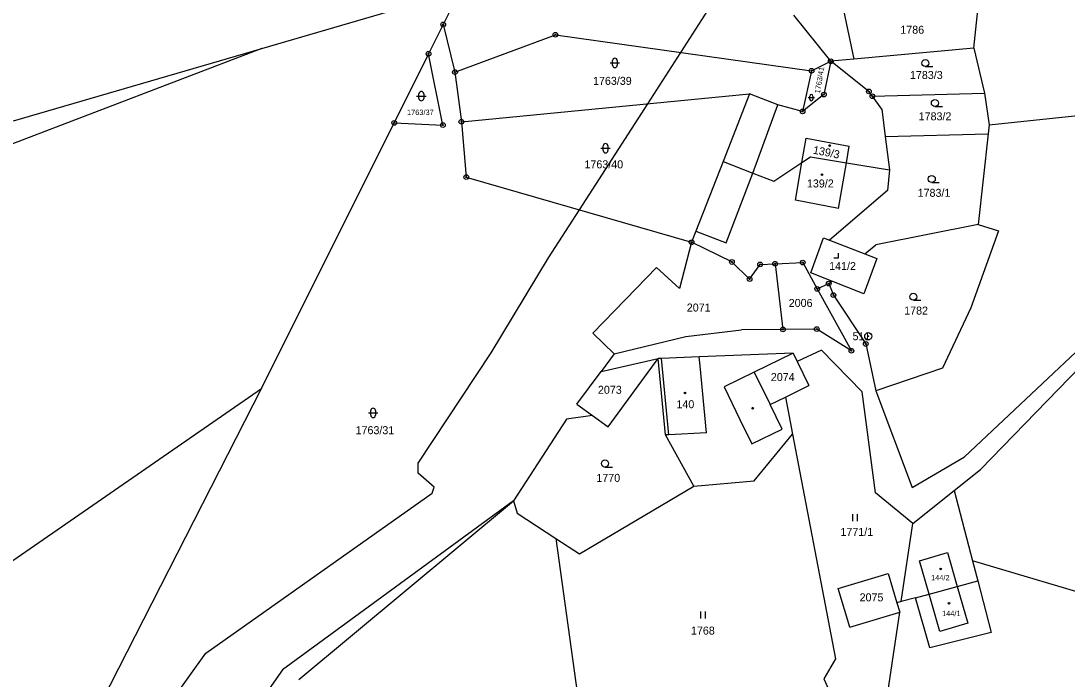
# Model space of a CAD drawing. Extents: x -445050 to -440454, y -1134563 to -1129741.
# Drawn here: x -444091.6 to -443869.3, y -1133921.5 to -1133781.5 of the extents above; entities that cross this region are included whole.
import ezdxf

# ---------------------------------------------------------------- set-up
doc = ezdxf.new("R2010")
doc.units = 0
for name, color, linetype in [('Vrstva 1', 7, 'Continuous'), ('Vrstva 17', 7, 'Continuous'), ('Vrstva 18', 7, 'Continuous'), ('Vrstva 19', 7, 'Continuous'), ('Vrstva 24', 7, 'Continuous'), ('Vrstva 25', 7, 'Continuous'), ('Vrstva 3', 7, 'Continuous'), ('Vrstva 37', 7, 'Continuous'), ('Vrstva 4', 7, 'Continuous'), ('Vrstva 52', 7, 'Continuous'), ('Vrstva 6', 7, 'Continuous')]:
    doc.layers.add(name, color=color, linetype=linetype)

msp = doc.modelspace()

# ---------------------------------------------------------------- linework, layer by layer
at = {"layer": 'Vrstva 1'}
for points in [[(-443889.12, -1133787.28), (-443887.76, -1133773.73)], [(-443998.33, -1133775.11), (-444001.89, -1133782.24)], [(-444040.41, -1133787.38), (-444008.13, -1133777.97)], [(-443919.53, -1133790.09), (-443927.37, -1133780.29)], [(-443916.8, -1133779.22), (-443914.64, -1133789.63)], [(-444001.89, -1133782.24), (-444005, -1133788.49)], [(-444001.89, -1133782.24), (-443999.38, -1133792.39)], [(-443999.38, -1133792.39), (-443978.05, -1133784.44)], [(-443978.05, -1133784.44), (-443923.62, -1133792.11)], [(-444040.41, -1133787.38), (-444093.76, -1133807.76)], [(-444093.2, -1133802.76), (-444040.41, -1133787.38)], [(-443889.12, -1133787.28), (-443914.64, -1133789.63)], [(-443889.12, -1133787.28), (-443886.88, -1133796.88)], [(-444005, -1133788.49), (-444012.28, -1133803.18)], [(-444001.96, -1133803.66), (-444005, -1133788.49)], [(-443914.64, -1133789.63), (-443919.53, -1133790.09)], [(-443923.62, -1133792.11), (-443925.53, -1133800.74)], [(-443923.62, -1133792.11), (-443919.53, -1133790.09)], [(-443919.53, -1133790.09), (-443921, -1133797.18)], [(-443911.45, -1133796.51), (-443919.53, -1133790.09)], [(-443999.38, -1133792.39), (-443998.03, -1133802.95)], [(-443910.69, -1133797.53), (-443911.45, -1133796.51)], [(-443998.03, -1133802.95), (-443936.77, -1133797.04)], [(-443936.77, -1133797.04), (-443942.4, -1133811.43)], [(-443930.8, -1133799.37), (-443936.77, -1133797.04)], [(-443921, -1133797.18), (-443925.53, -1133800.74)], [(-443910.69, -1133797.53), (-443886.88, -1133796.88)], [(-443908.7, -1133800.29), (-443910.69, -1133797.53)], [(-443886.88, -1133796.88), (-443885.9, -1133803.61)], [(-443925.53, -1133800.74), (-443930.8, -1133799.37)], [(-443908.7, -1133800.29), (-443907.98, -1133806.06)], [(-443885.9, -1133803.61), (-443859.69, -1133800.85)], [(-444040.46, -1133859.7), (-444012.28, -1133803.18)], [(-444012.28, -1133803.18), (-444001.96, -1133803.66)], [(-443998.03, -1133802.95), (-443996.98, -1133814.71)], [(-443907.98, -1133806.06), (-443886.11, -1133805.52)], [(-443886.11, -1133805.52), (-443888.25, -1133824.83)], [(-443885.9, -1133803.61), (-443886.11, -1133805.52)], [(-443907.98, -1133806.06), (-443907.08, -1133813.19)], [(-443942.4, -1133811.43), (-443948.18, -1133826.22)], [(-443942.4, -1133811.43), (-443936.08, -1133813.85)], [(-443931.62, -1133815.57), (-443925.66, -1133811.61)], [(-443925.66, -1133811.61), (-443923.82, -1133810.39)], [(-443923.82, -1133810.39), (-443916.22, -1133811.66)], [(-443916.22, -1133811.66), (-443907.08, -1133813.19)], [(-443936.08, -1133813.85), (-443931.62, -1133815.57)], [(-443907.08, -1133813.19), (-443907.52, -1133817.56)], [(-443996.98, -1133814.71), (-443949.11, -1133828.56)], [(-443907.52, -1133817.56), (-443919.79, -1133828.12)], [(-443888.25, -1133824.83), (-443909.98, -1133829.1)], [(-443888.25, -1133824.83), (-443883.87, -1133826.11)], [(-443948.18, -1133826.22), (-443949.11, -1133828.56)], [(-443923.77, -1133835.05), (-443921.05, -1133827.63)], [(-443921.05, -1133827.63), (-443919.79, -1133828.12)], [(-443883.87, -1133826.11), (-443889.79, -1133842.55)], [(-443949.11, -1133828.56), (-443951.7, -1133838.41)], [(-443940.55, -1133832.77), (-443949.11, -1133828.56)], [(-443919.79, -1133828.12), (-443912.3, -1133831.03)], [(-443912.3, -1133831.03), (-443909.98, -1133829.1)], [(-443909.74, -1133832.02), (-443912.5, -1133839.54)], [(-443912.3, -1133831.03), (-443909.74, -1133832.02)], [(-443956.59, -1133833.94), (-443960.88, -1133838.4)], [(-443951.7, -1133838.41), (-443956.59, -1133833.94)], [(-443940.55, -1133832.77), (-443936.77, -1133836.39)], [(-443936.77, -1133836.39), (-443934.55, -1133833.28)], [(-443934.55, -1133833.28), (-443931.38, -1133833.15)], [(-443931.38, -1133833.15), (-443925.5, -1133832.9)], [(-443931.38, -1133833.15), (-443929.7, -1133847.12)], [(-443925.5, -1133832.9), (-443922.42, -1133838.48)], [(-443919.31, -1133836.84), (-443923.77, -1133835.05)], [(-443970.09, -1133847.94), (-443960.88, -1133838.4)], [(-443922.42, -1133838.48), (-443919.95, -1133837.37)], [(-443922.42, -1133838.48), (-443915.16, -1133851.66)], [(-443919.95, -1133837.37), (-443919.31, -1133836.84)], [(-443919.95, -1133837.37), (-443918.98, -1133839.81)], [(-443912.5, -1133839.54), (-443919.31, -1133836.84)], [(-443918.98, -1133839.81), (-443912.09, -1133850.21)], [(-443889.79, -1133842.55), (-443895.81, -1133855.37)], [(-443891.1, -1133874.2), (-443857.95, -1133843)], [(-443950.34, -1133848.63), (-443938.48, -1133847.21)], [(-443929.7, -1133847.12), (-443938.48, -1133847.21)], [(-443922.5, -1133847.05), (-443929.7, -1133847.12)], [(-443915.16, -1133851.66), (-443922.5, -1133847.05)], [(-443970.09, -1133847.94), (-443965.59, -1133852.28)], [(-443965.59, -1133852.28), (-443950.34, -1133848.63)], [(-443927.56, -1133852.14), (-443947.49, -1133852.95)], [(-443927.56, -1133852.14), (-443935.82, -1133856.2)], [(-443927.56, -1133852.14), (-443926.67, -1133853.95)], [(-443921.53, -1133851.49), (-443926.67, -1133853.95)], [(-443912.87, -1133860.36), (-443921.53, -1133851.49)], [(-443912.09, -1133850.21), (-443909.96, -1133860.18)], [(-443965.59, -1133852.28), (-443968.35, -1133856.03)], [(-443968.35, -1133856.03), (-443956.21, -1133853.31)], [(-443966.86, -1133867.86), (-443956.21, -1133853.31)], [(-443955.52, -1133853.28), (-443956.21, -1133853.31)], [(-443954.63, -1133869.56), (-443956.21, -1133853.31)], [(-443947.49, -1133852.95), (-443955.52, -1133853.28)], [(-443926.67, -1133853.95), (-443924.17, -1133859.04)], [(-443973.48, -1133863.02), (-443968.35, -1133856.03)], [(-443935.82, -1133856.2), (-443932.43, -1133863.1)], [(-443895.81, -1133855.37), (-443909.96, -1133860.18)], [(-443887.73, -1133876.88), (-443866.45, -1133854.98)], [(-444098.19, -1133899.59), (-444040.46, -1133859.7)], [(-444094.02, -1133964.71), (-444040.46, -1133859.7)], [(-443929.17, -1133861.5), (-443924.17, -1133859.04)], [(-443910, -1133881.89), (-443912.87, -1133860.36)], [(-443909.96, -1133860.18), (-443902.27, -1133880.71)], [(-443973.48, -1133863.02), (-443970.17, -1133865.44)], [(-443932.43, -1133863.1), (-443929.17, -1133861.5)], [(-443929.17, -1133861.5), (-443927.65, -1133869.42)], [(-443970.17, -1133865.44), (-443975.72, -1133866.22)], [(-443970.17, -1133865.44), (-443966.86, -1133867.86)], [(-443975.72, -1133866.22), (-443986.96, -1133883.53)], [(-443948.63, -1133880.47), (-443954.63, -1133869.56)], [(-443935.78, -1133879.33), (-443927.65, -1133869.42)], [(-443927.65, -1133869.42), (-443918.51, -1133917.15)], [(-443902.27, -1133880.71), (-443891.1, -1133874.2)], [(-443893.32, -1133881.37), (-443887.73, -1133876.88)], [(-443972.95, -1133894.85), (-443948.63, -1133880.47)], [(-443948.63, -1133880.47), (-443935.78, -1133879.33)], [(-443902.11, -1133888.42), (-443910, -1133881.89)], [(-443902.11, -1133888.42), (-443893.32, -1133881.37)], [(-443893.32, -1133881.37), (-443889.43, -1133896.32)], [(-443986.96, -1133883.53), (-444036.05, -1133919.51)], [(-443986.96, -1133883.53), (-443986.15, -1133886.17)], [(-443986.15, -1133886.17), (-443977.98, -1133891.54)], [(-443904.55, -1133904.98), (-443902.11, -1133888.42)], [(-443977.98, -1133891.54), (-443972.95, -1133894.85)], [(-443977.98, -1133891.54), (-443969.54, -1133952.46)], [(-443889.43, -1133896.32), (-443888.32, -1133900.6)], [(-443860.29, -1133904.97), (-443889.43, -1133896.32)], [(-443917.97, -1133902.18), (-443907.36, -1133898.99)], [(-443907.36, -1133898.99), (-443905.48, -1133905.23)], [(-443892.67, -1133901.78), (-443888.32, -1133900.6)], [(-443888.32, -1133900.6), (-443885.47, -1133911.55)], [(-443915.5, -1133910.43), (-443917.97, -1133902.18)], [(-443901.52, -1133904.16), (-443898.66, -1133903.39)], [(-443898.66, -1133903.39), (-443892.67, -1133901.78)], [(-443904.55, -1133904.98), (-443905.48, -1133905.23)], [(-443905.48, -1133905.23), (-443904.88, -1133907.24)], [(-443901.52, -1133904.16), (-443904.55, -1133904.98)], [(-443898.5, -1133914.8), (-443901.52, -1133904.16)], [(-443915.5, -1133910.43), (-443904.88, -1133907.24)], [(-443907.4, -1133924.36), (-443904.88, -1133907.24)], [(-443885.47, -1133911.55), (-443898.5, -1133914.8)], [(-443918.51, -1133917.15), (-443920.98, -1133921.42)], [(-444036.05, -1133919.51), (-444090.51, -1133997.29)], [(-443920.98, -1133921.42), (-443915.07, -1133934.61)]]:
    msp.add_lwpolyline(points, dxfattribs=at)
at = {"layer": 'Vrstva 24'}
for centre, radius in [((-444001.89, -1133782.24), 0.5), ((-444001.89, -1133782.24), 0.1), ((-443978.05, -1133784.44), 0.5), ((-443978.05, -1133784.44), 0.1), ((-444005, -1133788.49), 0.5), ((-444005, -1133788.49), 0.1), ((-443919.53, -1133790.09), 0.5), ((-443919.53, -1133790.09), 0.1), ((-443999.38, -1133792.39), 0.5), ((-443923.62, -1133792.11), 0.5), ((-443923.62, -1133792.11), 0.1), ((-443999.38, -1133792.39), 0.1), ((-443921, -1133797.18), 0.5), ((-443911.45, -1133796.51), 0.5), ((-443911.45, -1133796.51), 0.1), ((-443921, -1133797.18), 0.1), ((-443910.69, -1133797.53), 0.5), ((-443910.69, -1133797.53), 0.1), ((-443925.53, -1133800.74), 0.5), ((-443925.53, -1133800.74), 0.1), ((-444012.28, -1133803.18), 0.5), ((-444012.28, -1133803.18), 0.1), ((-444001.96, -1133803.66), 0.5), ((-443998.03, -1133802.95), 0.5), ((-443998.03, -1133802.95), 0.1), ((-444001.96, -1133803.66), 0.1), ((-443996.98, -1133814.71), 0.5), ((-443996.98, -1133814.71), 0.1), ((-443949.11, -1133828.56), 0.5), ((-443949.11, -1133828.56), 0.1), ((-443940.55, -1133832.77), 0.5), ((-443940.55, -1133832.77), 0.1), ((-443934.55, -1133833.28), 0.5), ((-443934.55, -1133833.28), 0.1), ((-443931.38, -1133833.15), 0.5), ((-443931.38, -1133833.15), 0.1), ((-443925.5, -1133832.9), 0.5), ((-443925.5, -1133832.9), 0.1), ((-443936.77, -1133836.39), 0.5), ((-443936.77, -1133836.39), 0.1), ((-443922.42, -1133838.48), 0.5), ((-443922.42, -1133838.48), 0.1), ((-443919.95, -1133837.37), 0.5), ((-443919.95, -1133837.37), 0.1), ((-443918.98, -1133839.81), 0.5), ((-443918.98, -1133839.81), 0.1), ((-443929.7, -1133847.12), 0.5), ((-443929.7, -1133847.12), 0.1), ((-443922.5, -1133847.05), 0.5), ((-443922.5, -1133847.05), 0.1), ((-443911.58, -1133848.55), 0.75), ((-443912.09, -1133850.21), 0.5), ((-443911.58, -1133848.55), 0.1), ((-443915.16, -1133851.66), 0.5), ((-443915.16, -1133851.66), 0.1), ((-443912.09, -1133850.21), 0.1)]:
    msp.add_circle(centre, radius, dxfattribs=at)
at = {"layer": 'Vrstva 25'}
for p, q in [((-443965.91, -1133790.94), (-443965.91, -1133789.94)), ((-443964.91, -1133789.94), (-443964.91, -1133790.94)), ((-443966.41, -1133790.44), (-443964.41, -1133790.44)), ((-443899.45, -1133791.22), (-443897.85, -1133791.22)), ((-444007.53, -1133797.5), (-444005.53, -1133797.5)), ((-444007.03, -1133798), (-444007.03, -1133797)), ((-444006.03, -1133797), (-444006.03, -1133798)), ((-443924.34, -1133797.81), (-443923, -1133797.81)), ((-443924.01, -1133798.15), (-443924.01, -1133797.48)), ((-443923.34, -1133797.48), (-443923.34, -1133798.15)), ((-443897.41, -1133799.72), (-443895.81, -1133799.72)), ((-443968.4, -1133808.59), (-443966.4, -1133808.59)), ((-443967.9, -1133809.09), (-443967.9, -1133808.09)), ((-443966.9, -1133808.09), (-443966.9, -1133809.09)), ((-443898.08, -1133815.87), (-443896.48, -1133815.87)), ((-443901.99, -1133840.91), (-443900.39, -1133840.91)), ((-444017.79, -1133864.87), (-444015.79, -1133864.87)), ((-444017.29, -1133865.37), (-444017.29, -1133864.37)), ((-444016.29, -1133864.37), (-444016.29, -1133865.37)), ((-443967.51, -1133876.37), (-443965.91, -1133876.37)), ((-443914.85, -1133887.9), (-443914.85, -1133886.4)), ((-443913.85, -1133887.9), (-443913.85, -1133886.4)), ((-443947.15, -1133908.62), (-443947.15, -1133907.12)), ((-443946.15, -1133908.62), (-443946.15, -1133907.12))]:
    msp.add_line(p, q, dxfattribs=at)
msp.add_lwpolyline([(-443918.87, -1133831.88), (-443917.87, -1133831.88), (-443917.87, -1133830.88)], dxfattribs=at)
for centre, radius in [((-443899.45, -1133790.47), 0.75), ((-443897.41, -1133798.97), 0.75), ((-443919.78, -1133808.01), 0.175), ((-443921.4, -1133814.21), 0.175), ((-443898.08, -1133815.12), 0.75), ((-443901.99, -1133840.16), 0.75), ((-443950.51, -1133860.62), 0.175), ((-443936.14, -1133863.87), 0.175), ((-443967.51, -1133875.62), 0.75), ((-443896.19, -1133898.06), 0.175), ((-443894.4, -1133905.33), 0.175)]:
    msp.add_circle(centre, radius, dxfattribs=at)
for centre, radius, start, end in [((-443965.41, -1133789.94), 0.5, 0, 180), ((-443965.41, -1133790.94), 0.5, 180, 0), ((-444006.53, -1133797), 0.5, 0, 180), ((-444006.53, -1133798), 0.5, 180, 0), ((-443923.67, -1133797.48), 0.335, 0, 180), ((-443923.67, -1133798.15), 0.335, 180, 0), ((-443967.4, -1133808.09), 0.5, 0, 180), ((-443967.4, -1133809.09), 0.5, 180, 0), ((-444016.79, -1133864.37), 0.5, 0, 180), ((-444016.79, -1133865.37), 0.5, 180, 0)]:
    msp.add_arc(centre, radius, start, end, dxfattribs=at)
at = {"layer": 'Vrstva 3'}
for points in [[(-443925.66, -1133811.61), (-443924.78, -1133806.42)], [(-443924.78, -1133806.42), (-443915.61, -1133808.15)], [(-443916.22, -1133811.66), (-443915.61, -1133808.15)], [(-443927.01, -1133819.61), (-443925.66, -1133811.61)], [(-443917.92, -1133821.37), (-443916.22, -1133811.66)], [(-443917.92, -1133821.37), (-443927.01, -1133819.61)], [(-443947.49, -1133852.95), (-443955.52, -1133853.28)], [(-443953.94, -1133869.52), (-443955.52, -1133853.28)], [(-443947.29, -1133854.86), (-443947.49, -1133852.95)], [(-443945.91, -1133869.07), (-443947.29, -1133854.86)], [(-443945.91, -1133869.07), (-443953.94, -1133869.52)], [(-443900.71, -1133896.29), (-443894.75, -1133894.57)], [(-443898.66, -1133903.39), (-443900.71, -1133896.29)], [(-443894.75, -1133894.57), (-443892.67, -1133901.78)], [(-443898.66, -1133903.39), (-443892.67, -1133901.78)], [(-443898.66, -1133903.39), (-443892.67, -1133901.78)], [(-443896.36, -1133911.33), (-443898.66, -1133903.39)], [(-443892.67, -1133901.78), (-443890.4, -1133909.61)], [(-443890.4, -1133909.61), (-443896.36, -1133911.33)]]:
    msp.add_lwpolyline(points, dxfattribs=at)
at = {"layer": 'Vrstva 37'}
for centre in [(-443921.4, -1133814.21), (-443950.51, -1133860.62), (-443896.19, -1133898.06), (-443894.4, -1133905.33)]:
    msp.add_circle(centre, 0.175, dxfattribs=at)
at = {"layer": 'Vrstva 4'}
for p, q in [((-443929.87, -1133868.32), (-443932.43, -1133863.1)), ((-443938.84, -1133866.25), (-443936.28, -1133871.47)), ((-443936.28, -1133871.47), (-443929.87, -1133868.32))]:
    msp.add_line(p, q, dxfattribs=at)
for points in [[(-443936.08, -1133813.85), (-443930.8, -1133799.37)], [(-443925.66, -1133811.61), (-443924.78, -1133806.42)], [(-443924.78, -1133806.42), (-443915.61, -1133808.15)], [(-443916.22, -1133811.66), (-443915.61, -1133808.15)], [(-443927.01, -1133819.61), (-443925.66, -1133811.61)], [(-443917.92, -1133821.37), (-443916.22, -1133811.66)], [(-443941.78, -1133828.73), (-443936.08, -1133813.85)], [(-443917.92, -1133821.37), (-443927.01, -1133819.61)], [(-443948.18, -1133826.22), (-443941.78, -1133828.73)], [(-443953.94, -1133869.52), (-443955.52, -1133853.28)], [(-443947.29, -1133854.86), (-443947.49, -1133852.95)], [(-443945.91, -1133869.07), (-443947.29, -1133854.86)], [(-443935.82, -1133856.2), (-443942.22, -1133859.34)], [(-443942.22, -1133859.34), (-443938.84, -1133866.25)], [(-443953.94, -1133869.52), (-443954.63, -1133869.56)], [(-443945.91, -1133869.07), (-443953.94, -1133869.52)], [(-443900.71, -1133896.29), (-443894.75, -1133894.57)], [(-443898.66, -1133903.39), (-443900.71, -1133896.29)], [(-443894.75, -1133894.57), (-443892.67, -1133901.78)], [(-443896.36, -1133911.33), (-443898.66, -1133903.39)], [(-443892.67, -1133901.78), (-443890.4, -1133909.61)], [(-443890.4, -1133909.61), (-443896.36, -1133911.33)]]:
    msp.add_lwpolyline(points, dxfattribs=at)
at = {"layer": 'Vrstva 52'}
msp.add_lwpolyline([(-444114.37, -1134065.11), (-444107.92, -1134038.19), (-444097.91, -1134001.58), (-444103.59, -1134000), (-444065.53, -1133934.49), (-444052.34, -1133915.97), (-444004.23, -1133881.91), (-444003.8, -1133880.64), (-444007.21, -1133877.66), (-444007.21, -1133875.53), (-443991.67, -1133852.11), (-443979.54, -1133831.89), (-443972.95, -1133821.66), (-443958.43, -1133799.13), (-443951.39, -1133788.2), (-443944.39, -1133777.33)], dxfattribs=at)
at = {"layer": 'Vrstva 6'}
msp.add_lwpolyline([(-444032.59, -1133921.53), (-443986.96, -1133883.53)], dxfattribs=at)

# ---------------------------------------------------------------- texts
at = {"layer": 'Vrstva 17'}
msp.add_text('511', height=1.7, dxfattribs=at).set_placement((-443914.91, -1133849.4))
at = {"layer": 'Vrstva 18'}
for s, height, p in [('1786', 1.7, (-443904.76, -1133784.23)), ('1783/3', 1.7, (-443902.71, -1133793.86)), ('1763/39', 1.7, (-443970.05, -1133795.1)), ('1763/37', 1.14, (-444009.58, -1133801.51)), ('1783/2', 1.7, (-443900.86, -1133802.64)), ('1763/40', 1.7, (-443971.87, -1133812.85)), ('1783/1', 1.7, (-443901.08, -1133818.91)), ('2006', 1.7, (-443928.47, -1133842.33)), ('2071', 1.7, (-443950.13, -1133843.31)), ('1782', 1.7, (-443903.94, -1133843.95)), ('2074', 1.7, (-443932.27, -1133858.09)), ('2073', 1.7, (-443969.01, -1133860.8)), ('1763/31', 1.7, (-444020.5, -1133869.39)), ('1770', 1.7, (-443969.34, -1133879.53)), ('1771/1', 1.7, (-443917.48, -1133891.02)), ('2075', 1.7, (-443913.41, -1133904.94)), ('1768', 1.7, (-443949.24, -1133912.01))]:
    msp.add_text(s, height=height, dxfattribs=at).set_placement(p)
msp.add_text('1763/41', height=1.14, rotation=80.4171, dxfattribs=at).set_placement((-443921.85, -1133797))
at = {"layer": 'Vrstva 19'}
msp.add_text('139/3', height=1.7, rotation=348.9165, dxfattribs=at).set_placement((-443923.42, -1133809.71))
for s, height, p in [('139/2', 1.7, (-443924.6, -1133816.92)), ('141/2', 1.7, (-443919.88, -1133834.48)), ('140', 1.7, (-443952.33, -1133863.87)), ('144/2', 1.14, (-443898.23, -1133900.48)), ('144/1', 1.14, (-443895.9, -1133908.09))]:
    msp.add_text(s, height=height, dxfattribs=at).set_placement(p)

doc.saveas('drawing.dxf')
